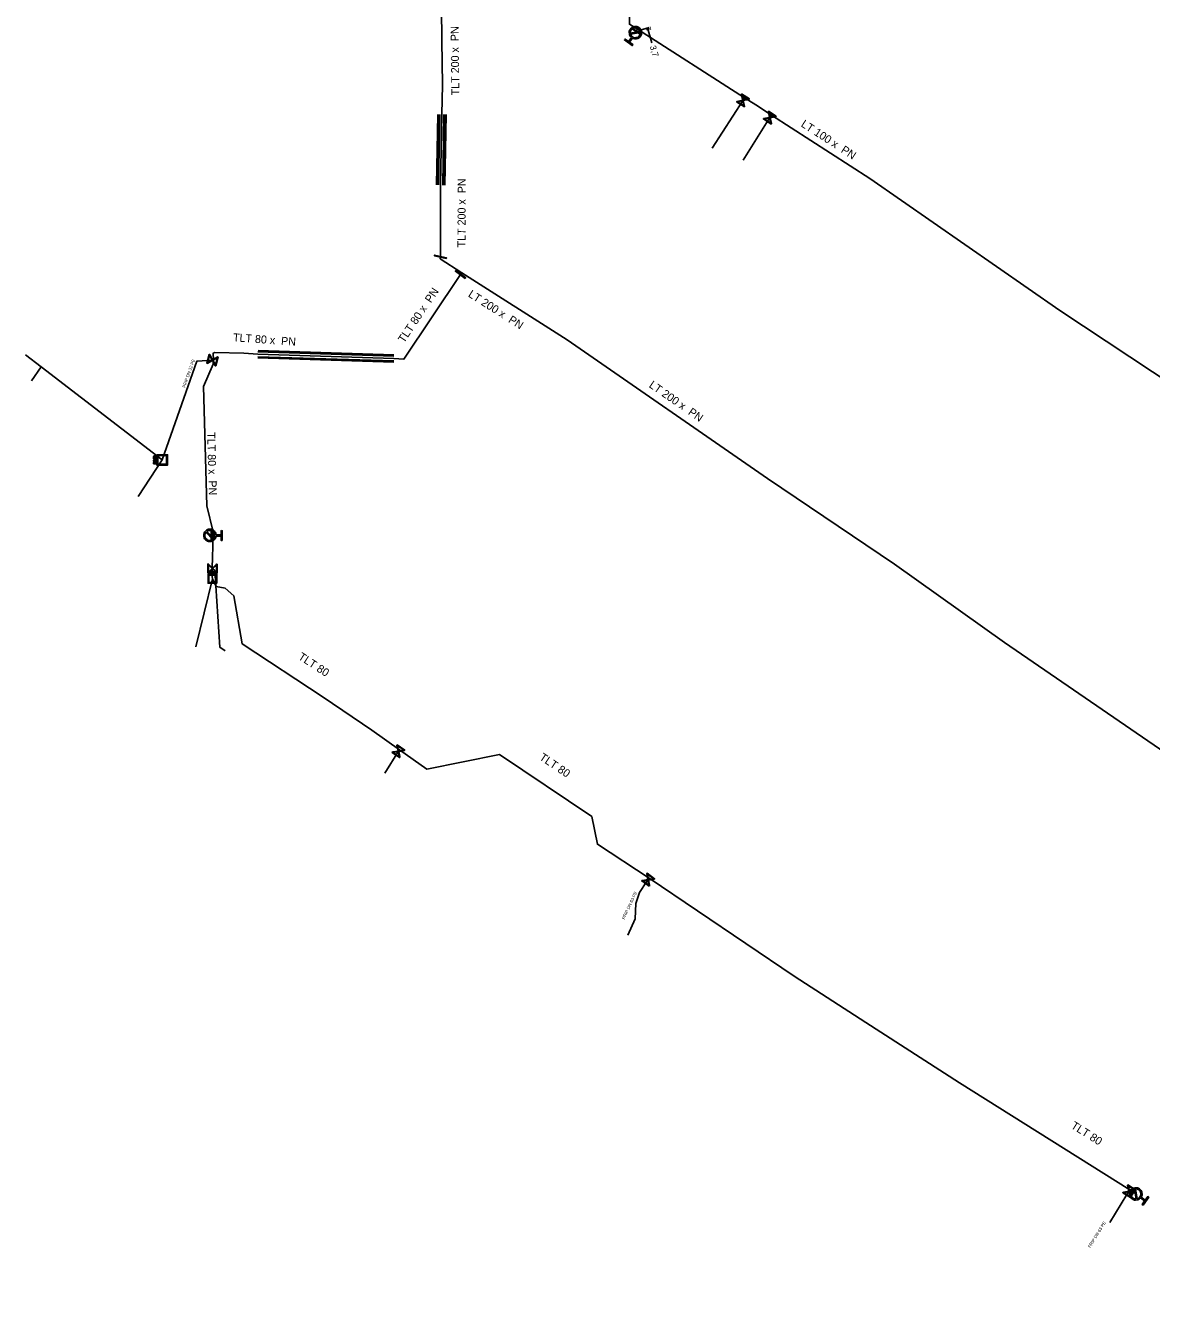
# Model space of a CAD drawing. Extents: x -643544 to -637295, y -1119190 to -1111715.
# Drawn here: x -641969.9 to -641787.1, y -1115734.9 to -1115526.7 of the extents above; entities that cross this region are included whole.
import ezdxf

# ---------------------------------------------------------------- set-up
doc = ezdxf.new("R2010")
doc.units = 0
for name, color, linetype in [('Default', 7, 'Continuous'), ('VP Chránička', 7, 'Continuous'), ('VP Chránička - okraje', 7, 'Continuous'), ('VP Hydrant', 7, 'Continuous'), ('VP Kótování', 7, 'Continuous'), ('VP Popis přípojky', 7, 'Continuous'), ('VP Přípojka', 7, 'Continuous'), ('VP Řad', 7, 'Continuous'), ('VP Řad - popis', 7, 'Continuous'), ('VP Šachta', 7, 'Continuous'), ('VP Šoupě', 7, 'Continuous')]:
    doc.layers.add(name, color=color, linetype=linetype)

msp = doc.modelspace()

# ---------------------------------------------------------------- linework, layer by layer
at = {"layer": 'Default'}
for points in [[(-641871.56, -1115528.57), (-641871.84, -1115528.34), (-641871.9, -1115527.98), (-641871.97, -1115527.57), (-641871.72, -1115527.23), (-641871.49, -1115526.89), (-641871.08, -1115526.82), (-641870.67, -1115526.75), (-641870.33, -1115527), (-641869.99, -1115527.23), (-641869.92, -1115527.64), (-641869.85, -1115528.05), (-641870.09, -1115528.39), (-641870.33, -1115528.73), (-641870.74, -1115528.8), (-641871.1, -1115528.86), (-641871.41, -1115528.68)], [(-641870.13, -1115527.58), (-641870.2, -1115527.32), (-641870.44, -1115527.15), (-641870.71, -1115526.96), (-641871.05, -1115527.01), (-641871.38, -1115527.07), (-641871.57, -1115527.34), (-641871.74, -1115527.58), (-641871.72, -1115527.86)], [(-641871.69, -1115528.04), (-641871.62, -1115528.31), (-641871.38, -1115528.48), (-641871.1, -1115528.67), (-641870.77, -1115528.61), (-641870.44, -1115528.56), (-641870.25, -1115528.28), (-641870.08, -1115528.04), (-641870.1, -1115527.76)], [(-641949.15, -1115596.67), (-641949.15, -1115596.63), (-641949.14, -1115596.61), (-641949.14, -1115596.58), (-641949.12, -1115596.56), (-641949.11, -1115596.53), (-641949.08, -1115596.52), (-641949.05, -1115596.51), (-641949.02, -1115596.51), (-641948.97, -1115596.51), (-641948.93, -1115596.54), (-641948.89, -1115596.58), (-641948.89, -1115596.67)], [(-641949.15, -1115597.22), (-641949.15, -1115597.17), (-641949.14, -1115597.14), (-641949.12, -1115597.11), (-641949.1, -1115597.09), (-641949.07, -1115597.07), (-641949.03, -1115597.07), (-641948.98, -1115597.07), (-641948.95, -1115597.1), (-641948.92, -1115597.13), (-641948.91, -1115597.19), (-641948.9, -1115597.17), (-641948.89, -1115597.16), (-641948.87, -1115597.13), (-641948.83, -1115597.11)], [(-641949.15, -1115597.64), (-641949.15, -1115597.59), (-641949.14, -1115597.57), (-641949.14, -1115597.54), (-641949.12, -1115597.52), (-641949.11, -1115597.5), (-641949.08, -1115597.48), (-641949.06, -1115597.47), (-641949.02, -1115597.47), (-641948.97, -1115597.47), (-641948.93, -1115597.51), (-641948.89, -1115597.54), (-641948.89, -1115597.63)], [(-641948.94, -1115596.67), (-641948.94, -1115596.61), (-641948.96, -1115596.59), (-641948.98, -1115596.57), (-641949.02, -1115596.57), (-641949.05, -1115596.57), (-641949.07, -1115596.58), (-641949.09, -1115596.59), (-641949.09, -1115596.62), (-641949.1, -1115596.63), (-641949.1, -1115596.67)], [(-641948.96, -1115597.24), (-641948.96, -1115597.2), (-641948.97, -1115597.17), (-641948.97, -1115597.15), (-641948.99, -1115597.14), (-641949.01, -1115597.13), (-641949.03, -1115597.13), (-641949.06, -1115597.13), (-641949.08, -1115597.15), (-641949.1, -1115597.17), (-641949.1, -1115597.22)], [(-641948.94, -1115597.63), (-641948.94, -1115597.58), (-641948.96, -1115597.55), (-641948.98, -1115597.53), (-641949.02, -1115597.53), (-641949.05, -1115597.53), (-641949.07, -1115597.54), (-641949.09, -1115597.56), (-641949.09, -1115597.58), (-641949.1, -1115597.59), (-641949.1, -1115597.63)], [(-641948.81, -1115597.16), (-641948.85, -1115597.19), (-641948.87, -1115597.2), (-641948.89, -1115597.22), (-641948.9, -1115597.23), (-641948.9, -1115597.25), (-641948.91, -1115597.26), (-641948.91, -1115597.27), (-641948.91, -1115597.29)], [(-641939.02, -1115609.54), (-641939.06, -1115609.9), (-641939.32, -1115610.15), (-641939.61, -1115610.44), (-641940.03, -1115610.44), (-641940.44, -1115610.44), (-641940.73, -1115610.14), (-641941.02, -1115609.85), (-641941.02, -1115609.43), (-641941.02, -1115609.02), (-641940.72, -1115608.73), (-641940.43, -1115608.44), (-641940.01, -1115608.44), (-641939.6, -1115608.44), (-641939.31, -1115608.74), (-641939.05, -1115609), (-641939.02, -1115609.36)], [(-641939.39, -1115609.95), (-641939.21, -1115609.74), (-641939.21, -1115609.44), (-641939.2, -1115609.11), (-641939.44, -1115608.87), (-641939.67, -1115608.63), (-641940.01, -1115608.63), (-641940.3, -1115608.62), (-641940.52, -1115608.8)], [(-641940.65, -1115608.93), (-641940.83, -1115609.14), (-641940.83, -1115609.43), (-641940.83, -1115609.77), (-641940.6, -1115610.01), (-641940.36, -1115610.25), (-641940.02, -1115610.25), (-641939.74, -1115610.25), (-641939.52, -1115610.08)], [(-641939.99, -1115615.32), (-641939.95, -1115615.32), (-641939.93, -1115615.33), (-641939.91, -1115615.33), (-641939.89, -1115615.35), (-641939.87, -1115615.36), (-641939.86, -1115615.38), (-641939.85, -1115615.4), (-641939.85, -1115615.43), (-641939.85, -1115615.48), (-641939.88, -1115615.51), (-641939.91, -1115615.54), (-641939.98, -1115615.54)], [(-641939.98, -1115615.5), (-641939.94, -1115615.5), (-641939.92, -1115615.48), (-641939.9, -1115615.46), (-641939.9, -1115615.43), (-641939.9, -1115615.41), (-641939.91, -1115615.39), (-641939.92, -1115615.38), (-641939.94, -1115615.37), (-641939.95, -1115615.37), (-641939.99, -1115615.37)], [(-641939.6, -1115615.61), (-641939.62, -1115615.58), (-641939.63, -1115615.56), (-641939.64, -1115615.54), (-641939.65, -1115615.54), (-641939.66, -1115615.53), (-641939.68, -1115615.53), (-641939.68, -1115615.52), (-641939.7, -1115615.52)], [(-641939.66, -1115615.48), (-641939.62, -1115615.48), (-641939.6, -1115615.48), (-641939.59, -1115615.47), (-641939.58, -1115615.46), (-641939.57, -1115615.44), (-641939.57, -1115615.42), (-641939.57, -1115615.4), (-641939.59, -1115615.38), (-641939.6, -1115615.37), (-641939.64, -1115615.37)], [(-641939.65, -1115615.32), (-641939.6, -1115615.32), (-641939.57, -1115615.33), (-641939.55, -1115615.34), (-641939.53, -1115615.37), (-641939.52, -1115615.39), (-641939.52, -1115615.42), (-641939.52, -1115615.46), (-641939.54, -1115615.49), (-641939.57, -1115615.51), (-641939.62, -1115615.52), (-641939.6, -1115615.53), (-641939.59, -1115615.54), (-641939.57, -1115615.56), (-641939.55, -1115615.59)], [(-641939.19, -1115615.33), (-641939.15, -1115615.33), (-641939.13, -1115615.33), (-641939.11, -1115615.33), (-641939.09, -1115615.35), (-641939.07, -1115615.36), (-641939.06, -1115615.38), (-641939.05, -1115615.4), (-641939.05, -1115615.43), (-641939.05, -1115615.48), (-641939.08, -1115615.51), (-641939.11, -1115615.54), (-641939.18, -1115615.54)], [(-641939.18, -1115615.5), (-641939.14, -1115615.5), (-641939.12, -1115615.48), (-641939.1, -1115615.46), (-641939.1, -1115615.43), (-641939.1, -1115615.41), (-641939.11, -1115615.39), (-641939.12, -1115615.38), (-641939.14, -1115615.37), (-641939.15, -1115615.37), (-641939.18, -1115615.37)], [(-641788.89, -1115717.03), (-641789.12, -1115717.3), (-641789.48, -1115717.36), (-641789.89, -1115717.42), (-641790.23, -1115717.18), (-641790.56, -1115716.94), (-641790.63, -1115716.53), (-641790.69, -1115716.12), (-641790.45, -1115715.78), (-641790.21, -1115715.45), (-641789.8, -1115715.38), (-641789.39, -1115715.32), (-641789.06, -1115715.56), (-641788.72, -1115715.8), (-641788.65, -1115716.21), (-641788.59, -1115716.57), (-641788.78, -1115716.88)], [(-641789.86, -1115715.59), (-641790.13, -1115715.66), (-641790.3, -1115715.89), (-641790.49, -1115716.17), (-641790.44, -1115716.5), (-641790.39, -1115716.83), (-641790.11, -1115717.03), (-641789.88, -1115717.2), (-641789.6, -1115717.18)], [(-641789.42, -1115717.15), (-641789.15, -1115717.08), (-641788.98, -1115716.84), (-641788.78, -1115716.57), (-641788.83, -1115716.24), (-641788.89, -1115715.91), (-641789.16, -1115715.71), (-641789.4, -1115715.54), (-641789.68, -1115715.56)]]:
    msp.add_open_spline(points, degree=3, dxfattribs=at)
at = {"layer": 'VP Chránička'}
for points in [[(-641902.84, -1115541.09), (-641903.04, -1115552.53)], [(-641902.04, -1115552.55), (-641901.84, -1115541.11)], [(-641910.16, -1115581.22), (-641932.24, -1115580.52)], [(-641910.12, -1115580.22), (-641932.2, -1115579.52)]]:
    msp.add_lwpolyline(points, dxfattribs=at)
at = {"layer": 'VP Chránička - okraje'}
for points in [[(-641903.21, -1115552.53), (-641903.01, -1115541.09)], [(-641902.67, -1115541.09), (-641902.87, -1115552.53)], [(-641902.21, -1115552.55), (-641902.01, -1115541.11)], [(-641901.67, -1115541.11), (-641901.87, -1115552.55)], [(-641932.2, -1115579.42), (-641910.12, -1115580.12)], [(-641910.16, -1115581.32), (-641932.24, -1115580.62)], [(-641932.23, -1115580.42), (-641910.15, -1115581.12)], [(-641910.13, -1115580.32), (-641932.21, -1115579.62)]]:
    msp.add_lwpolyline(points, dxfattribs=at)
at = {"layer": 'VP Hydrant'}
for points in [[(-641871.41, -1115528.68), (-641871.88, -1115529.35), (-641871.32, -1115529.74), (-641871.43, -1115529.89), (-641872.7, -1115528.99), (-641872.6, -1115528.84), (-641872.03, -1115529.24), (-641871.56, -1115528.57)], [(-641871.72, -1115527.86), (-641870.13, -1115527.58)], [(-641870.1, -1115527.76), (-641871.69, -1115528.04)], [(-641939.52, -1115610.08), (-641940.65, -1115608.93)], [(-641940.52, -1115608.8), (-641939.39, -1115609.95)], [(-641939.02, -1115609.36), (-641938.2, -1115609.36), (-641938.2, -1115608.67), (-641938.01, -1115608.68), (-641938.03, -1115610.24), (-641938.21, -1115610.24), (-641938.2, -1115609.55), (-641939.02, -1115609.54)], [(-641789.6, -1115717.18), (-641789.86, -1115715.59)], [(-641789.68, -1115715.56), (-641789.42, -1115717.15)], [(-641788.78, -1115716.88), (-641788.11, -1115717.36), (-641787.71, -1115716.8), (-641787.56, -1115716.91), (-641788.47, -1115718.17), (-641788.62, -1115718.07), (-641788.22, -1115717.51), (-641788.89, -1115717.03)]]:
    msp.add_lwpolyline(points, dxfattribs=at)
at = {"layer": 'VP Kótování'}
for points in [[(-641870.31, -1115527.43), (-641868.7, -1115526.96)], [(-641868.24, -1115529.43), (-641868.94, -1115527.03)]]:
    msp.add_lwpolyline(points, dxfattribs=at)
at = {"layer": 'VP Přípojka'}
for points in [[(-641870.91, -1115527.81), (-641870.79, -1115527.57), (-641870.59, -1115527.26)], [(-641853.18, -1115538.38), (-641853.44, -1115538.79), (-641858.45, -1115546.57)], [(-641848.82, -1115541.18), (-641849.09, -1115541.6), (-641853.44, -1115548.49)], [(-641947.77, -1115597.18), (-641967.43, -1115582.06), (-641969.94, -1115580.14)], [(-641939.45, -1115580.97), (-641939.59, -1115580.97), (-641942.13, -1115581.13), (-641947.77, -1115597.18)], [(-641967.43, -1115582.06), (-641969.01, -1115584.33)], [(-641947.77, -1115597.18), (-641951.69, -1115603.11)], [(-641939.5, -1115609.43), (-641939.75, -1115609.4), (-641940.02, -1115609.44)], [(-641939.67, -1115614.77), (-641939.65, -1115614.72), (-641939.59, -1115614.83), (-641939.2, -1115615.14), (-641938.4, -1115627.59), (-641937.53, -1115628.2)], [(-641939.61, -1115616.47), (-641942.3, -1115627.51)], [(-641909.23, -1115644.24), (-641909.4, -1115644.49), (-641911.63, -1115648.05)], [(-641868.67, -1115665.12), (-641868.84, -1115665.36), (-641869.1, -1115665.71), (-641870.24, -1115667.43), (-641870.84, -1115669.2), (-641870.94, -1115671.72), (-641872.17, -1115674.37)], [(-641790.6, -1115715.73), (-641790.73, -1115715.94), (-641791.09, -1115716.44), (-641793.89, -1115720.99)]]:
    msp.add_lwpolyline(points, dxfattribs=at)
at = {"layer": 'VP Řad'}
for points in [[(-641871.27, -1115465.76), (-641871.29, -1115466.89), (-641871.86, -1115491.42), (-641872.29, -1115517.56), (-641871.83, -1115524.02), (-641871.88, -1115526.43), (-641870.59, -1115527.26), (-641853.18, -1115538.38), (-641851.35, -1115539.55), (-641848.82, -1115541.18), (-641832.86, -1115551.46), (-641801.98, -1115572.94), (-641783.08, -1115585.41), (-641775.63, -1115590.24)], [(-641902.42, -1115523.83), (-641902.34, -1115529.1), (-641902.24, -1115536.25), (-641902.34, -1115541.1), (-641902.54, -1115552.54), (-641902.58, -1115564.21), (-641902.6, -1115564.53)], [(-641902.6, -1115564.53), (-641899.1, -1115566.8), (-641882.01, -1115577.67), (-641849.47, -1115600.21), (-641828.83, -1115614.09), (-641810.99, -1115626.84), (-641774.58, -1115651.76), (-641660.08, -1115734.95)], [(-641899.1, -1115566.8), (-641899.31, -1115567.09), (-641908.52, -1115580.82), (-641910.14, -1115580.72), (-641932.22, -1115580.02), (-641934.53, -1115579.87), (-641939.19, -1115579.75)], [(-641939.19, -1115579.75), (-641939.46, -1115579.83), (-641939.45, -1115580.97), (-641939.51, -1115581.64), (-641941.05, -1115585.24), (-641940.52, -1115604.62), (-641939.48, -1115608.87), (-641939.5, -1115609.43), (-641939.67, -1115614.77), (-641939.7, -1115615.8), (-641939.61, -1115616.47)], [(-641789.64, -1115716.37), (-641790.06, -1115716.08), (-641790.6, -1115715.73), (-641818.28, -1115698.32), (-641833.49, -1115688.54), (-641845.11, -1115681.03), (-641868.67, -1115665.12), (-641877.09, -1115659.6), (-641878.01, -1115655.1), (-641892.98, -1115645.02), (-641904.79, -1115647.41), (-641909.23, -1115644.24), (-641913.71, -1115641.04), (-641921.6, -1115635.68), (-641934.77, -1115627.07), (-641936.14, -1115619.26), (-641937.54, -1115617.99), (-641939.01, -1115617.72), (-641939.61, -1115616.47)]]:
    msp.add_lwpolyline(points, dxfattribs=at)
at = {"layer": 'VP Šachta'}
for points in [[(-641948.72, -1115596.84), (-641949.15, -1115596.84), (-641949.15, -1115596.67)], [(-641948.72, -1115596.98), (-641949.15, -1115596.98), (-641949.15, -1115596.92), (-641948.72, -1115596.92), (-641948.72, -1115596.98)], [(-641948.72, -1115597.41), (-641949.15, -1115597.41), (-641949.15, -1115597.22)], [(-641948.72, -1115597.8), (-641949.15, -1115597.8), (-641949.15, -1115597.64)], [(-641949.1, -1115596.67), (-641949.1, -1115596.78), (-641948.94, -1115596.78)], [(-641949.1, -1115597.22), (-641949.1, -1115597.36), (-641948.96, -1115597.36)], [(-641949.1, -1115597.63), (-641949.1, -1115597.74), (-641948.94, -1115597.74)], [(-641948.96, -1115597.36), (-641948.96, -1115597.24)], [(-641948.94, -1115596.78), (-641948.94, -1115596.67)], [(-641948.94, -1115597.74), (-641948.94, -1115597.63)], [(-641948.91, -1115597.29), (-641948.91, -1115597.36), (-641948.72, -1115597.36), (-641948.72, -1115597.41)], [(-641948.89, -1115596.67), (-641948.89, -1115596.78), (-641948.72, -1115596.78), (-641948.72, -1115596.84)], [(-641948.89, -1115597.63), (-641948.89, -1115597.74), (-641948.72, -1115597.74), (-641948.72, -1115597.8)], [(-641948.83, -1115597.11), (-641948.72, -1115597.04), (-641948.72, -1115597.11), (-641948.81, -1115597.16)], [(-641948.64, -1115596.33), (-641946.9, -1115596.33), (-641946.9, -1115598.03), (-641948.64, -1115598.03), (-641948.64, -1115596.33)], [(-641948.49, -1115597.88), (-641947.05, -1115597.88), (-641947.05, -1115596.48), (-641948.49, -1115596.48), (-641948.49, -1115597.88)], [(-641938.9, -1115615.75), (-641938.9, -1115617.2), (-641940.32, -1115617.2), (-641940.32, -1115615.75), (-641938.9, -1115615.75)], [(-641940.2, -1115615.87), (-641940.2, -1115617.08), (-641939.02, -1115617.08), (-641939.02, -1115615.87), (-641940.2, -1115615.87)], [(-641940.12, -1115615.68), (-641940.12, -1115615.32), (-641939.99, -1115615.32)], [(-641939.98, -1115615.54), (-641940.08, -1115615.54), (-641940.08, -1115615.68), (-641940.12, -1115615.68)], [(-641939.99, -1115615.37), (-641940.08, -1115615.37), (-641940.08, -1115615.5)], [(-641940.08, -1115615.5), (-641939.98, -1115615.5)], [(-641939.8, -1115615.68), (-641939.8, -1115615.32), (-641939.65, -1115615.32)], [(-641939.7, -1115615.52), (-641939.76, -1115615.52), (-641939.76, -1115615.68), (-641939.8, -1115615.68)], [(-641939.64, -1115615.37), (-641939.76, -1115615.37), (-641939.76, -1115615.48)], [(-641939.76, -1115615.48), (-641939.66, -1115615.48)], [(-641939.55, -1115615.59), (-641939.49, -1115615.68), (-641939.55, -1115615.68), (-641939.6, -1115615.61)], [(-641939.44, -1115615.69), (-641939.44, -1115615.33), (-641939.39, -1115615.33), (-641939.39, -1115615.69), (-641939.44, -1115615.69)], [(-641939.32, -1115615.69), (-641939.32, -1115615.33), (-641939.19, -1115615.33)], [(-641939.18, -1115615.54), (-641939.28, -1115615.54), (-641939.28, -1115615.69), (-641939.32, -1115615.69)], [(-641939.18, -1115615.37), (-641939.28, -1115615.37), (-641939.28, -1115615.5)], [(-641939.28, -1115615.5), (-641939.18, -1115615.5)]]:
    msp.add_lwpolyline(points, dxfattribs=at)
at = {"layer": 'VP Šoupě'}
for points in [[(-641871.38, -1115527.1), (-641870.15, -1115527.97), (-641870.21, -1115528.04), (-641871.43, -1115527.17), (-641871.38, -1115527.1)], [(-641853.66, -1115537.75), (-641852.4, -1115538.57), (-641852.44, -1115538.62), (-641852.56, -1115538.65), (-641853.39, -1115538.82), (-641853.18, -1115539.77), (-641853.22, -1115539.83), (-641854.48, -1115539.01), (-641854.44, -1115538.96), (-641853.49, -1115538.76), (-641853.67, -1115537.93), (-641853.7, -1115537.81), (-641853.66, -1115537.75)], [(-641853.3, -1115539.67), (-641853.47, -1115538.84), (-641854.29, -1115539.02), (-641853.3, -1115539.67)], [(-641853.58, -1115537.92), (-641853.4, -1115538.74), (-641852.59, -1115538.56), (-641853.58, -1115537.92)], [(-641849.3, -1115540.56), (-641848.05, -1115541.38), (-641848.09, -1115541.44), (-641848.21, -1115541.46), (-641849.04, -1115541.63), (-641848.84, -1115542.58), (-641848.87, -1115542.64), (-641850.13, -1115541.81), (-641850.09, -1115541.76), (-641849.14, -1115541.56), (-641849.31, -1115540.74), (-641849.34, -1115540.62), (-641849.3, -1115540.56)], [(-641848.95, -1115542.48), (-641849.12, -1115541.65), (-641849.95, -1115541.82), (-641848.95, -1115542.48)], [(-641849.22, -1115540.73), (-641849.05, -1115541.55), (-641848.23, -1115541.38), (-641849.22, -1115540.73)], [(-641901.62, -1115564.5), (-641903.56, -1115564.04), (-641903.53, -1115563.92), (-641901.59, -1115564.38), (-641901.62, -1115564.5)], [(-641898.54, -1115567.74), (-641900.14, -1115566.54), (-641900.06, -1115566.44), (-641898.47, -1115567.64), (-641898.54, -1115567.74)], [(-641938.66, -1115580.45), (-641939.07, -1115581.9), (-641939.14, -1115581.88), (-641939.19, -1115581.76), (-641939.61, -1115581.03), (-641940.45, -1115581.51), (-641940.52, -1115581.49), (-641940.11, -1115580.04), (-641940.04, -1115580.06), (-641939.57, -1115580.91), (-641938.84, -1115580.5), (-641938.73, -1115580.43), (-641938.66, -1115580.45)], [(-641940.38, -1115581.37), (-641939.65, -1115580.95), (-641940.06, -1115580.22), (-641940.38, -1115581.37)], [(-641938.8, -1115580.58), (-641939.53, -1115580.99), (-641939.12, -1115581.72), (-641938.8, -1115580.58)], [(-641939.69, -1115608.4), (-641939.69, -1115610.4), (-641939.81, -1115610.4), (-641939.81, -1115608.4), (-641939.69, -1115608.4)], [(-641938.83, -1115614.09), (-641938.85, -1115615.59), (-641938.91, -1115615.59), (-641939, -1115615.49), (-641939.59, -1115614.89), (-641940.28, -1115615.58), (-641940.35, -1115615.57), (-641940.33, -1115614.07), (-641940.27, -1115614.08), (-641939.59, -1115614.77), (-641938.99, -1115614.18), (-641938.9, -1115614.09), (-641938.83, -1115614.09)], [(-641940.25, -1115615.42), (-641939.65, -1115614.83), (-641940.24, -1115614.23), (-641940.25, -1115615.42)], [(-641938.93, -1115614.25), (-641939.53, -1115614.83), (-641938.94, -1115615.43), (-641938.93, -1115614.25)], [(-641909.2, -1115645.53), (-641910.44, -1115644.69), (-641910.4, -1115644.63), (-641910.28, -1115644.61), (-641909.45, -1115644.46), (-641909.64, -1115643.5), (-641909.6, -1115643.45), (-641908.36, -1115644.29), (-641908.4, -1115644.35), (-641909.35, -1115644.53), (-641909.19, -1115645.35), (-641909.16, -1115645.48), (-641909.2, -1115645.53)], [(-641909.53, -1115643.61), (-641909.37, -1115644.44), (-641908.54, -1115644.28), (-641909.53, -1115643.61)], [(-641909.28, -1115645.37), (-641909.44, -1115644.54), (-641910.26, -1115644.7), (-641909.28, -1115645.37)], [(-641868.66, -1115666.41), (-641869.89, -1115665.54), (-641869.85, -1115665.48), (-641869.72, -1115665.47), (-641868.89, -1115665.32), (-641869.06, -1115664.37), (-641869.02, -1115664.31), (-641867.79, -1115665.18), (-641867.83, -1115665.24), (-641868.79, -1115665.4), (-641868.65, -1115666.22), (-641868.62, -1115666.35), (-641868.66, -1115666.41)], [(-641868.95, -1115664.48), (-641868.81, -1115665.31), (-641867.98, -1115665.17), (-641868.95, -1115664.48)], [(-641868.74, -1115666.24), (-641868.88, -1115665.41), (-641869.7, -1115665.55), (-641868.74, -1115666.24)], [(-641790.49, -1115716.97), (-641791.76, -1115716.18), (-641791.73, -1115716.13), (-641791.6, -1115716.1), (-641790.78, -1115715.91), (-641791.01, -1115714.96), (-641790.97, -1115714.91), (-641789.7, -1115715.7), (-641789.73, -1115715.75), (-641790.68, -1115715.97), (-641790.49, -1115716.79), (-641790.45, -1115716.92), (-641790.49, -1115716.97)], [(-641790.57, -1115716.81), (-641790.76, -1115715.99), (-641791.58, -1115716.19), (-641790.57, -1115716.81)], [(-641790.89, -1115715.07), (-641790.7, -1115715.89), (-641789.88, -1115715.69), (-641790.89, -1115715.07)], [(-641790.51, -1115716.68), (-641789.69, -1115715.42), (-641789.61, -1115715.48), (-641790.43, -1115716.73), (-641790.51, -1115716.68)]]:
    msp.add_lwpolyline(points, dxfattribs=at)

# ---------------------------------------------------------------- texts
at = {"layer": 'VP Kótování'}
for s, rotation, p in [('z', 106.3049, (-641868.32, -1115527.37)), ('3,7', 286.3049, (-641868.58, -1115530.05))]:
    msp.add_text(s, height=1, rotation=rotation, dxfattribs=at).set_placement(p)
at = {"layer": 'VP Popis přípojky'}
for s, rotation, p in [('PRIP DN 32 PE', 70.6341, (-641944.03, -1115585.52)), ('PRIP DN 63 PE', 65.1016, (-641872.67, -1115671.85)), ('PRIP DN 63 PE', 58.3925, (-641797.04, -1115725.18))]:
    msp.add_text(s, height=0.5, rotation=rotation, dxfattribs=at).set_placement(p)
at = {"layer": 'VP Řad - popis'}
for s, rotation, p in [('TLT 200 x  PN ', 90.793, (-641899.49, -1115537.97)), ('LT 100 x  PN ', 327.2156, (-641844.14, -1115542.96)), ('TLT 200 x  PN ', 89.8184, (-641898.51, -1115562.68)), ('TLT 80 x  PN ', 56.1283, (-641908.49, -1115578.29)), ('LT 200 x  PN ', 327.5479, (-641898.19, -1115570.59)), ('TLT 80 x  PN ', 355.838, (-641936.3, -1115577.91)), ('LT 200 x  PN ', 325.286, (-641868.82, -1115585.29)), ('TLT 80 x  PN ', 271.5665, (-641940.46, -1115592.7)), ('TLT 80', 326.825, (-641925.79, -1115629.44)), ('TLT 80', 326.0458, (-641886.63, -1115645.75)), ('TLT 80', 327.8312, (-641800.29, -1115705.6))]:
    msp.add_text(s, height=1.3, rotation=rotation, dxfattribs=at).set_placement(p)

doc.saveas('drawing.dxf')
